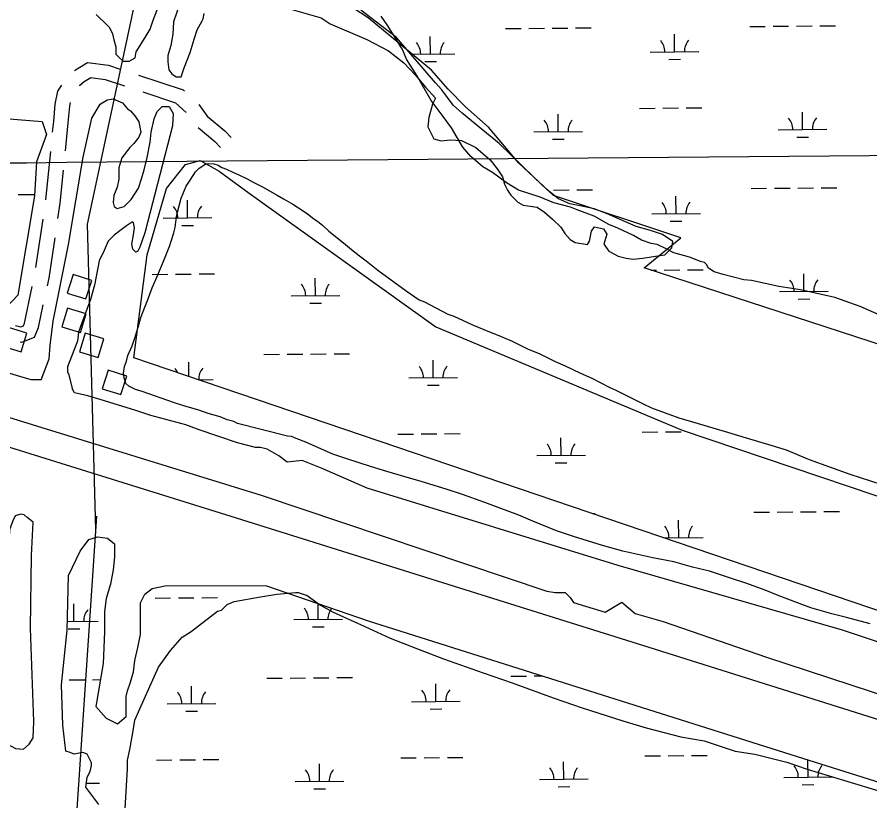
# Model space of a CAD drawing. Extents: x 3568792 to 3606828, y 529143 to 554785.
# Drawn here: x 3594756 to 3596509, y 539478 to 541089 of the extents above; entities that cross this region are included whole.
import ezdxf

# ---------------------------------------------------------------- set-up
doc = ezdxf.new("R2010")
doc.units = 0
for name, color, linetype in [('V-BLDG-OTLN', 7, 'Continuous'), ('V-GRID-MAJR', 7, 'Continuous'), ('V-ROAD-CNTR', 7, 'Continuous'), ('V-SITE-VEGE', 7, 'Continuous'), ('V-TOPO-SHOR', 7, 'Continuous'), ('V-UTIL-LINE', 7, 'Continuous'), ('V-WETL-SWMP', 7, 'Continuous')]:
    doc.layers.add(name, color=color, linetype=linetype)

msp = doc.modelspace()

# ---------------------------------------------------------------- linework, layer by layer
at = {"layer": 'V-BLDG-OTLN'}
for points in [[(3594859.6, 540521.8), (3594897.8, 540509.9), (3594909.7, 540548.1), (3594871.5, 540560)], [(3594848.3, 540452.9), (3594886.4, 540441), (3594898.4, 540479.2), (3594860.2, 540491.1)], [(3594726.6, 540413), (3594764.8, 540401.1), (3594776.7, 540439.3), (3594738.5, 540451.2)], [(3594884.6, 540401.5), (3594922.8, 540389.6), (3594934.7, 540427.8), (3594896.5, 540439.7)], [(3594931.5, 540325.2), (3594969.7, 540313.3), (3594981.6, 540351.4), (3594943.4, 540363.4)]]:
    msp.add_lwpolyline(points, close=True, dxfattribs=at)
at = {"layer": 'V-GRID-MAJR'}
msp.add_spline([(3571033, 540592.1), (3576309.2, 540634.7), (3581585.4, 540678.1), (3586861.7, 540722.2), (3592137.9, 540767.1), (3597414.1, 540812.8), (3602690.3, 540859.2)], degree=3, dxfattribs=at)
at = {"layer": 'V-ROAD-CNTR'}
for p, q in [((3594815.5, 540713.3), (3594825.4, 540812.8)), ((3594795, 540574.8), (3594809.7, 540673.7))]:
    msp.add_line(p, q, dxfattribs=at)
for points in [[(3590287.8, 541602.3), (3591975.1, 541072.5), (3593264.5, 540671.4), (3594324.9, 540335.1), (3595195.6, 540063.3), (3596054.3, 539794.4), (3596991.5, 539499.1), (3598079.9, 539159.1), (3598141.1, 539139.6), (3599140, 538813.5), (3599951.1, 538576.7)], [(3594874.7, 540979.1), (3594876.6, 540980.8), (3594901.2, 540995.8), (3594944.2, 540990.3), (3594968.2, 540982.3)], [(3594885, 540947.9), (3594885.6, 540948.8), (3594894.4, 540956.5), (3594907.8, 540964.7), (3594937.5, 540960.9), (3594976.9, 540947.8)], [(3595006.2, 540969.7), (3595097.4, 540939.3), (3595100.3, 540936.7)], [(3594829.4, 540852.6), (3594831.6, 540874.4), (3594834.8, 540910.4), (3594840.1, 540936.8), (3594848.6, 540949.1)], [(3595014.9, 540935.2), (3595081.9, 540912.9), (3595103.5, 540893)], [(3594855.7, 540814.1), (3594861.5, 540871.6), (3594864.6, 540906.1), (3594866.1, 540913.5)], [(3595129.7, 540909.6), (3595147.2, 540885.3), (3595183.1, 540855.3), (3595196.1, 540841.7)], [(3595128.4, 540861.9), (3595162.6, 540833.3), (3595174.5, 540820.9)], [(3594840.3, 540675), (3594845, 540706.9), (3594851.7, 540774.3)], [(3594818.6, 540536.7), (3594822, 540552.4), (3594834.4, 540635.4)], [(3594752.9, 540455.4), (3594753, 540455.3), (3594763.9, 540452.6), (3594769.3, 540454.7), (3594771.3, 540459.8), (3594787.7, 540535.5)], [(3594763, 540421.9), (3594765.9, 540421.2), (3594792.2, 540431.4), (3594800.1, 540450.9), (3594810.2, 540497.6)]]:
    msp.add_lwpolyline(points, dxfattribs=at)
at = {"layer": 'V-SITE-VEGE'}
for p, q in [((3595256.3, 539897.5), (3595290.3, 539903.2)), ((3595290.3, 539903.2), (3595328.3, 539906.8)), ((3595328.3, 539906.8), (3595334.3, 539906.8)), ((3595334.3, 539906.8), (3595352.2, 539900.6)), ((3595188.2, 539882.1), (3595202.3, 539888)), ((3595202.3, 539888), (3595256.3, 539897.5)), ((3595352.2, 539900.6), (3595380, 539880.4)), ((3595113.8, 539826.9), (3595168.1, 539868.3)), ((3595168.1, 539868.3), (3595176.1, 539870.3)), ((3595176.1, 539870.3), (3595188.2, 539882.1)), ((3595380, 539880.4), (3595405.8, 539866.2)), ((3595405.8, 539866.2), (3595469.5, 539837.6)), ((3595469.5, 539837.6), (3595523.2, 539813.2)), ((3595071.5, 539787.3), (3595095.7, 539815.1)), ((3595095.7, 539815.1), (3595113.8, 539826.9)), ((3595523.2, 539813.2), (3595578.9, 539790.7)), ((3595047.2, 539753.6), (3595071.5, 539787.3)), ((3595578.9, 539790.7), (3595632.6, 539770.2)), ((3595632.6, 539770.2), (3595714.3, 539741.5)), ((3595028.9, 539713.8), (3595047.2, 539753.6)), ((3595714.3, 539741.5), (3595774, 539721)), ((3595008.5, 539668), (3595028.9, 539713.8)), ((3595774, 539721), (3595857.6, 539690.3)), ((3595857.6, 539690.3), (3595917.4, 539669.8)), ((3594998.3, 539644.2), (3595008.5, 539668)), ((3595917.4, 539669.8), (3596001, 539643)), ((3594994.1, 539618.2), (3594998.3, 539644.2)), ((3596001, 539643), (3596048.8, 539628.6)), ((3596048.8, 539628.6), (3596120.6, 539610)), ((3594987.8, 539584.3), (3594994.1, 539618.2)), ((3596120.6, 539610), (3596168.4, 539601.6)), ((3596168.4, 539601.6), (3596232.2, 539581)), ((3594983.6, 539562.4), (3594987.8, 539584.3)), ((3596232.2, 539581), (3596272.1, 539574.6)), ((3596272.1, 539574.6), (3596337.8, 539558.1)), ((3594983.4, 539544.4), (3594983.6, 539562.4)), ((3596337.8, 539558.1), (3596379.7, 539543.7)), ((3594978.7, 539462.6), (3594983.4, 539544.4)), ((3596379.7, 539543.7), (3596447.4, 539523.1)), ((3596447.4, 539523.1), (3596543, 539494.3))]:
    msp.add_line(p, q, dxfattribs=at)
for points in [[(3596091.8, 540612.4), (3596071.6, 540621.8), (3596059.5, 540623.5), (3596039.3, 540630.9), (3596023.1, 540640.4), (3595990.6, 540655.4), (3595972.4, 540662.9), (3595942, 540680), (3595907.6, 540692.9), (3595893.5, 540698.5), (3595859.2, 540707.5), (3595830.9, 540718.7), (3595786.5, 540733.3), (3595762.1, 540748.6), (3595733.5, 540769.8), (3595713.2, 540781.1), (3595688.6, 540802.4), (3595672, 540821.9), (3595648.9, 540861.2), (3595632.2, 540884.7), (3595607.2, 540917.9), (3595577.8, 540969), (3595556.8, 541002.4), (3595548.2, 541022.1), (3595535.6, 541043.7), (3595516.8, 541073.1), (3595504.3, 541090.7)], [(3594986.3, 540330.7), (3594980, 540336.1), (3594976.5, 540347.7), (3594975, 540357.3), (3594976.9, 540371), (3594980.9, 540382), (3594984.1, 540393.6), (3594992.8, 540413.6), (3594998.7, 540431.5), (3595006.6, 540456.9), (3595010.6, 540472), (3595019.2, 540493.3), (3595024.5, 540507), (3595033.8, 540532.5), (3595041.8, 540549.7), (3595053.1, 540577.2), (3595060.4, 540595.7), (3595070.4, 540619.8), (3595072.3, 540626.7), (3595078.3, 540645.9), (3595080.9, 540656.9), (3595083.4, 540673.3), (3595084.7, 540682.9), (3595089.2, 540701.4), (3595093.8, 540717.2), (3595103.8, 540741.3), (3595111.9, 540753.7), (3595123.3, 540771), (3595130.7, 540778.6), (3595142.3, 540786.2), (3595149.1, 540788.4), (3595160.7, 540787.8), (3595169.7, 540784.5), (3595177.2, 540779.8), (3595186.9, 540776.5), (3595201.3, 540769.8), (3595212.3, 540765.2), (3595229.5, 540756.5), (3595241.2, 540749.8), (3595260.5, 540740.5), (3595290.8, 540723), (3595303.9, 540715.7), (3595323.2, 540704.3), (3595334.9, 540696.9), (3595352.2, 540685.4), (3595363.2, 540676.7)], [(3595363.2, 540676.7), (3595374.3, 540669.3), (3595383.9, 540661.2), (3595397.1, 540649), (3595426.8, 540625.4), (3595439.2, 540614.7), (3595457.2, 540600.5), (3595473.8, 540588.4), (3595497.9, 540568.8), (3595555.9, 540526.4), (3595582.8, 540508.3), (3595593.8, 540503.6), (3595641.4, 540478.9), (3595653.7, 540474.2), (3595692.2, 540456.9), (3595715.6, 540446.9), (3595751.4, 540433), (3595773.4, 540423), (3595806.4, 540407), (3595829.1, 540397.6), (3595862.2, 540381.6), (3595882.8, 540372.3), (3595914.4, 540357.6), (3595937.2, 540346.9), (3595974.3, 540328.2), (3595986.7, 540322.2), (3596043.2, 540294.2), (3596059.7, 540286.2), (3596116, 540265.6), (3596155.9, 540253.8), (3596216.3, 540236), (3596254.7, 540224.2), (3596304.9, 540209.7), (3596336.5, 540199.8), (3596383.9, 540179.9), (3596467.8, 540150.1), (3596552.2, 540122.4)], [(3596561.8, 540462.4), (3596489, 540494.2), (3596436.5, 540512.7), (3596366.1, 540528.6), (3596321.9, 540535.3), (3596265.6, 540547.6), (3596249.5, 540549.1), (3596207.3, 540559.9), (3596189.1, 540565.3), (3596176.9, 540573), (3596172.7, 540580.8), (3596168.6, 540584.7), (3596160.5, 540586.5), (3596138.3, 540595.8), (3596106, 540604.9), (3596091.8, 540612.4)], [(3596509.1, 539842), (3596461, 539855.1), (3596430.8, 539863), (3596387.6, 539875.4), (3596360.1, 539885.4), (3596320.2, 539900.6), (3596293.4, 539911.3), (3596253.5, 539925.8), (3596226.1, 539935.1), (3596179.4, 539950.3), (3596144.4, 539958.7), (3596105.9, 539969.9), (3596062.7, 539977.6), (3596001, 539991.9), (3595959.1, 540003), (3595900, 540021.5), (3595865, 540033.4), (3595816.2, 540053.3), (3595787.3, 540065.3), (3595744.7, 540081.2), (3595717.2, 540091.8), (3595671.8, 540108.4), (3595638.1, 540118.9), (3595586.6, 540134.7), (3595550.9, 540145.2), (3595515.9, 540155.1), (3595482.3, 540165.6), (3595434.2, 540181.5), (3595405.3, 540190.7), (3595369.6, 540206.7), (3595349.6, 540215.3), (3595329.7, 540223.3), (3595320, 540227.3), (3595311.8, 540227.9), (3595209.6, 540254), (3595202, 540258), (3595188.3, 540261.3), (3595173.8, 540267.3), (3595149.1, 540274.5), (3595129.9, 540281.1), (3595099, 540290.3), (3595079.7, 540296.3), (3595013.1, 540319.4), (3595000, 540324), (3594986.3, 540330.7)]]:
    msp.add_lwpolyline(points, dxfattribs=at)
at = {"layer": 'V-TOPO-SHOR'}
for points in [[(3595090.2, 541114.6), (3595077.9, 541078.9), (3595076.1, 541053.8), (3595072.1, 541030.8), (3595066, 541009.8), (3595066.1, 540997.3), (3595068.3, 540980.6), (3595074.7, 540972.3), (3595083.1, 540966.1), (3595093.5, 540966.2), (3595099.6, 540985), (3595111.9, 541016.5), (3595120.1, 541043.8), (3595126.2, 541062.6), (3595136.5, 541081.5), (3595138.5, 541085.7), (3595140.5, 541096.2)], [(3595280.4, 541116.2), (3595381, 541087.8), (3595399.9, 541075.4), (3595475.4, 541042.6), (3595519.5, 541019.9), (3595551.1, 540995.1), (3595574.3, 540970.2), (3595595.4, 540945.3), (3595616.5, 540922.5), (3595610.3, 540909.9), (3595602.2, 540882.7), (3595600.3, 540863.8), (3595613, 540838.9), (3595627.7, 540834.8), (3595646.5, 540837.1), (3595669.5, 540835.2), (3595698.9, 540820.8), (3595728.4, 540795.9), (3595743.2, 540777.3), (3595745.3, 540773.1), (3595753.7, 540760.6), (3595758, 540746), (3595764.4, 540733.5), (3595770.8, 540723.1), (3595785.5, 540708.6), (3595796, 540702.4), (3595810.7, 540700.5), (3595825.3, 540698.5), (3595840.1, 540688.2), (3595856.9, 540673.7), (3595873.8, 540657.1), (3595882.2, 540644.6), (3595892.8, 540632.2), (3595903.3, 540626), (3595928.4, 540622), (3595932.5, 540628.3), (3595936.6, 540649.3), (3595942.8, 540657.7), (3595961.6, 540653.7), (3595968, 540643.3), (3595961.9, 540622.3), (3595972.4, 540607.8), (3595991.3, 540597.5), (3596008.1, 540593.4), (3596022.7, 540591.5), (3596041.5, 540593.7), (3596072.9, 540598.2), (3596087.5, 540600.4), (3596102, 540615.1), (3596104, 540627.7), (3596082.9, 540642.2), (3596057.8, 540650.3), (3596028.5, 540658.4), (3595967.6, 540685.1), (3595942.4, 540695.3), (3595913.1, 540701.3), (3595892.2, 540705.3), (3595869.1, 540715.6), (3595845.9, 540734.2), (3595818.6, 540759.1), (3595793.3, 540783.9), (3595772.2, 540804.7), (3595746.9, 540829.5), (3595713.2, 540856.4), (3595671.1, 540891.6), (3595652.2, 540908.2), (3595628.9, 540939.3), (3595616.2, 540953.9), (3595536, 541047.3), (3595462.4, 541103.1)], [(3594918.9, 541094.3), (3594942.1, 541071.5), (3594946.3, 541067.4), (3594952.7, 541054.9), (3594954.9, 541042.4), (3594959.2, 541027.8), (3594959.3, 541013.1), (3594965.7, 541006.9), (3594974.1, 540998.6), (3594986.6, 540998.7), (3594999.1, 541005.1), (3595001.1, 541017.7), (3595019.7, 541047.1), (3595030, 541063.9), (3595036.1, 541082.8), (3595044.3, 541103.7)], [(3594806, 540343.7), (3594822.5, 540386.9), (3594824.3, 540414.1), (3594830.2, 540464.4), (3594862.3, 540621.4), (3594892.2, 540801.4), (3594910.3, 540881), (3594926.8, 540910.4), (3594941.3, 540918.9), (3594953.9, 540921.1), (3594972.7, 540912.9), (3594983.3, 540900.5), (3594989.6, 540896.3), (3594998, 540885.9), (3595006.5, 540873.5), (3595010.9, 540852.6), (3595006.8, 540842.1), (3594996.4, 540829.5), (3594988.1, 540821.1), (3594971.6, 540800), (3594965.5, 540779.1), (3594965.7, 540756.1), (3594961.7, 540739.3), (3594955.5, 540722.5), (3594953.6, 540707.9), (3594955.7, 540699.5), (3594962, 540695.4), (3594976.6, 540699.7), (3594991.1, 540714.5), (3595005.6, 540737.6), (3595011.7, 540756.5), (3595017.8, 540775.3), (3595023.9, 540800.5), (3595029.9, 540831.9), (3595031.8, 540852.8), (3595037.8, 540880), (3595044, 540894.7), (3595054.3, 540905.2), (3595069, 540905.4), (3595077.4, 540890.8), (3595075.6, 540865.7), (3595018.9, 540645.7), (3595008.7, 540616.4), (3595004.6, 540608), (3595000.4, 540605.8), (3594994.1, 540612.1), (3594991.9, 540622.5), (3594995.9, 540641.3), (3594997.9, 540656), (3594995.7, 540666.4), (3594993.6, 540668.5), (3594981.1, 540660), (3594972.8, 540653.7), (3594956.2, 540641), (3594943.8, 540628.4), (3594935.6, 540609.5), (3594925.3, 540588.5), (3594915.3, 540538.2), (3594907.2, 540508.9), (3594888.8, 540458.6), (3594882.6, 540441.8), (3594880.7, 540423), (3594868.4, 540391.5), (3594860.2, 540370.5), (3594860.3, 540360.1), (3594862.5, 540353.8), (3594869.8, 540326.1)], [(3594035, 540484.5), (3594806.9, 540245.8), (3595257.7, 540106.5), (3595845.2, 539909.7), (3595862.3, 539906.4), (3595882.7, 539906.6), (3595893, 539896.5), (3595899.9, 539886.3), (3595964.8, 539866.4), (3595998.7, 539887.1), (3596026.1, 539863.5), (3596084.2, 539847), (3596296, 539773.8), (3596811.8, 539604.4), (3597569.9, 539369), (3598041.2, 539223.1), (3598150.5, 539190), (3598410, 539117.2)], [(3594806, 540343.7), (3594785.6, 540343.6), (3594761.7, 540350.2), (3594741.2, 540356.8)], [(3596991.9, 539650.2), (3596452.2, 539829.6), (3595991.2, 539962), (3595475.6, 540121.1), (3595383.2, 540161.2), (3595342.2, 540177.9), (3595311.6, 540174.3), (3595294.5, 540187.7), (3595270.5, 540201.2), (3595256.8, 540204.5), (3595246.6, 540204.4), (3595209.1, 540214.3), (3595130.5, 540240.9), (3595103.2, 540250.9), (3595031.5, 540270.7), (3595000.7, 540280.6), (3594935.8, 540300.5), (3594901.7, 540310.5), (3594874.4, 540317), (3594869.8, 540326.1)]]:
    msp.add_lwpolyline(points, dxfattribs=at)
msp.add_lwpolyline([(3594739.6, 539994.2), (3594736.2, 539809.4), (3594735.4, 539701.2), (3594730.8, 539652.9), (3594722.6, 539639.5), (3594721.1, 539624.5), (3594726.2, 539612.9), (3594738, 539594.7), (3594753, 539586.5), (3594769.7, 539584.9), (3594781.3, 539595), (3594789.5, 539608.4), (3594790.9, 539641.7), (3594784.2, 539833.1), (3594786.3, 539982.9), (3594789.1, 540051.2), (3594777.3, 540061.1), (3594770.6, 540066), (3594764, 540067.6), (3594752.3, 540064.2), (3594747.4, 540054.2), (3594740.9, 540035.8), (3594739.5, 540004.2)], close=True, dxfattribs=at)
at = {"layer": 'V-UTIL-LINE'}
for points in [[(3594918.5, 540035.4), (3594900.8, 540663.3), (3596061.7, 546075), (3596480.6, 548056.4)], [(3594690.9, 537145.9), (3594765.5, 537757.6), (3594920.4, 540063.2)]]:
    msp.add_lwpolyline(points, dxfattribs=at)
at = {"layer": 'V-WETL-SWMP'}
for p, q in [((3595759.9, 541065.4), (3595791.9, 541065.7)), ((3595807.9, 541065.8), (3595839.9, 541066.1)), ((3595855.9, 541066.2), (3595887.9, 541066.5)), ((3595903.9, 541066.6), (3595935.9, 541066.9)), ((3596261.8, 541069.6), (3596293.8, 541069.9)), ((3596309.8, 541070), (3596341.8, 541070.3)), ((3596357.8, 541070.4), (3596389.8, 541070.7)), ((3596405.8, 541070.9), (3596437.8, 541071.1)), ((3595605.7, 541013.4), (3595605.4, 541049.4)), ((3596107.6, 541017.6), (3596107.3, 541053.6)), ((3595567.5, 541013), (3595655.7, 541013.8)), ((3596057.6, 541017.2), (3596157.6, 541018)), ((3595593.9, 540997.8), (3595617.9, 540998)), ((3596095.8, 541002.1), (3596119.8, 541002.3)), ((3596035.2, 540901.5), (3596067.2, 540901.8)), ((3596083.2, 540902), (3596115.2, 540902.2)), ((3596131.2, 540902.4), (3596163.2, 540902.6)), ((3595868.5, 540853.7), (3595868.2, 540889.7)), ((3596370.4, 540857.9), (3596370.1, 540893.9)), ((3595818.5, 540853.3), (3595918.5, 540854.1)), ((3596320.4, 540857.5), (3596420.4, 540858.4)), ((3594814.8, 540844.8), (3594815.5, 540844.8)), ((3595856.7, 540838.2), (3595880.7, 540838.4)), ((3596358.6, 540842.4), (3596382.6, 540842.6)), ((3595858.7, 540733.6), (3595890.7, 540733.8)), ((3595906.7, 540734), (3595938.7, 540734.2)), ((3596264.6, 540737), (3596296.6, 540737.2)), ((3596312.6, 540737.4), (3596344.6, 540737.7)), ((3596360.6, 540737.8), (3596392.6, 540738.1)), ((3596408.6, 540738.2), (3596440.6, 540738.5)), ((3594758.9, 540724.3), (3594790.9, 540724.5)), ((3595106.7, 540676.5), (3595106.4, 540712.5)), ((3596110.4, 540684.9), (3596110.1, 540720.9)), ((3595056.7, 540676), (3595156.7, 540676.9)), ((3596060.4, 540684.5), (3596160.4, 540685.4)), ((3595094.8, 540660.9), (3595118.8, 540661.1)), ((3596098.6, 540669.4), (3596122.6, 540669.6)), ((3596059.6, 540569.1), (3596070, 540569.2)), ((3596086, 540569.3), (3596118, 540569.6)), ((3596134, 540569.7), (3596166, 540570)), ((3595034.2, 540560.4), (3595066.2, 540560.7)), ((3595082.2, 540560.8), (3595114.2, 540561.1)), ((3595130.2, 540561.2), (3595162.2, 540561.5)), ((3595369.5, 540516.8), (3595369.1, 540552.8)), ((3596373.2, 540525.3), (3596372.9, 540561.3)), ((3595319.5, 540516.4), (3595419.4, 540517.2)), ((3596323.2, 540524.9), (3596423.2, 540525.7)), ((3595357.6, 540501.3), (3595381.6, 540501.5)), ((3596361.4, 540509.7), (3596385.4, 540510)), ((3595263.6, 540395.8), (3595295.6, 540396.1)), ((3595311.6, 540396.2), (3595343.6, 540396.5)), ((3595359.6, 540396.7), (3595391.6, 540396.9)), ((3595407.6, 540397.1), (3595439.6, 540397.3)), ((3595109.4, 540350.5), (3595109.2, 540379.8)), ((3595611.4, 540348), (3595611.1, 540384)), ((3595128.5, 540344), (3595159.5, 540344.2)), ((3595561.4, 540347.6), (3595661.4, 540348.5)), ((3595599.5, 540332.5), (3595623.5, 540332.7)), ((3596040.8, 540236.2), (3596072.8, 540236.5)), ((3596088.8, 540236.6), (3596120.8, 540236.9)), ((3595538.9, 540232), (3595570.9, 540232.3)), ((3595586.9, 540232.4), (3595618.9, 540232.7)), ((3595634.9, 540232.8), (3595666.9, 540233.1)), ((3595874.1, 540188.4), (3595873.8, 540224.4)), ((3595824.1, 540188), (3595924.1, 540188.8)), ((3595862.3, 540172.9), (3595886.3, 540173.1)), ((3595938.6, 540068.9), (3595944.3, 540068.9)), ((3596270.2, 540071.6), (3596302.2, 540071.9)), ((3596318.2, 540072.1), (3596350.2, 540072.3)), ((3596366.2, 540072.5), (3596398.2, 540072.7)), ((3596414.2, 540072.9), (3596446.2, 540073.1)), ((3596116.1, 540019.6), (3596115.7, 540055.6)), ((3596084.4, 540019.3), (3596166.1, 540020)), ((3595039.9, 539895.1), (3595071.9, 539895.4)), ((3595087.9, 539895.5), (3595119.9, 539895.8)), ((3595135.9, 539895.9), (3595167.9, 539896.2)), ((3594873.2, 539847.3), (3594872.9, 539883.3)), ((3595375.1, 539851.5), (3595374.8, 539884)), ((3595325.1, 539851.1), (3595425.1, 539852)), ((3594859.7, 539847.2), (3594923.2, 539847.7)), ((3594861.3, 539831.8), (3594885.3, 539832)), ((3595363.2, 539836), (3595387.2, 539836.2)), ((3594863.4, 539727.1), (3594895.4, 539727.4)), ((3594911.4, 539727.5), (3594927.6, 539727.7)), ((3595269.3, 539730.6), (3595301.3, 539730.8)), ((3595317.3, 539731), (3595349.3, 539731.2)), ((3595365.3, 539731.4), (3595397.3, 539731.6)), ((3595413.3, 539731.8), (3595445.3, 539732)), ((3595771.1, 539734.8), (3595803.1, 539735.1)), ((3595819.1, 539735.2), (3595835.1, 539735.3)), ((3595115.1, 539678.5), (3595114.8, 539714.5)), ((3595617, 539682.8), (3595616.7, 539718.7)), ((3595065.1, 539678.1), (3595165.1, 539678.9)), ((3595567, 539682.3), (3595667, 539683.2)), ((3595103.2, 539663), (3595127.2, 539663.2)), ((3595605.1, 539667.2), (3595629.1, 539667.4)), ((3596046.4, 539570.9), (3596078.4, 539571.2)), ((3596094.4, 539571.3), (3596126.4, 539571.6)), ((3596142.4, 539571.7), (3596174.4, 539572)), ((3595042.7, 539562.5), (3595074.7, 539562.7)), ((3595090.7, 539562.9), (3595122.7, 539563.1)), ((3595138.7, 539563.3), (3595170.7, 539563.5)), ((3595377.9, 539518.9), (3595377.6, 539554.9)), ((3595544.6, 539566.7), (3595576.6, 539567)), ((3595592.6, 539567.1), (3595624.6, 539567.4)), ((3595640.6, 539567.5), (3595672.6, 539567.8)), ((3595879.8, 539523.1), (3595879.5, 539559.1)), ((3596381.7, 539527.3), (3596381.4, 539562.9)), ((3595327.9, 539518.4), (3595427.9, 539519.3)), ((3595829.8, 539522.7), (3595929.8, 539523.5)), ((3596331.7, 539526.9), (3596431.7, 539527.8)), ((3594898.9, 539514.8), (3594926, 539515.1)), ((3595366, 539503.3), (3595390, 539503.5)), ((3595867.9, 539507.6), (3595891.9, 539507.8)), ((3596369.8, 539511.8), (3596393.8, 539512))]:
    msp.add_line(p, q, dxfattribs=at)
for points in [[(3594792.5, 540721.7), (3594757.6, 540517.9), (3594735, 540493.9), (3594679.1, 540487.9), (3594573.3, 540510.6), (3593262.9, 540960.7), (3593236.6, 540977.8), (3593232.9, 541062), (3593203.4, 541196.1), (3593235, 541213), (3593359.4, 541182.8), (3593670.8, 541061.5), (3593974.9, 540947), (3594244.3, 540862.3), (3594493.3, 540852.7), (3594705.9, 540882.8), (3594808.2, 540874.5), (3594816.5, 540847.7), (3594796.1, 540791.7)], [(3597931.8, 539597.4), (3598093.1, 539527.9), (3598122.6, 539426.1), (3598115, 539383.7), (3598098.1, 539357.4), (3598059.4, 539348.7), (3594996.2, 540388.9), (3595023.4, 540600.6), (3595063.5, 540736.6), (3595102.3, 540786.2), (3595132.3, 540794.6), (3595171.3, 540772.5), (3595233.1, 540727.1), (3595617.1, 540452.5), (3596122.7, 540240), (3596973.6, 539953.3), (3597871.6, 539652.9), (3597922.4, 539617.9)]]:
    msp.add_lwpolyline(points, close=True, dxfattribs=at)
for points in [[(3598621.3, 539734.2), (3596044.9, 540573.9), (3596120.3, 540635.5), (3595858.5, 540722.7), (3595787.5, 540788.7), (3595725.3, 540862.9), (3595677.5, 540904.9), (3595641.9, 540941.2), (3595607.6, 540979.7), (3595478.1, 541087.3), (3595414.6, 541129)], [(3594924.3, 539471.2), (3594897.7, 539506.7), (3594900.7, 539527.4), (3594906.6, 539539.2), (3594909.5, 539551.1), (3594909.5, 539557), (3594900.7, 539574.7), (3594891.8, 539577.7), (3594874, 539574.7), (3594865.2, 539577.7), (3594856.3, 539580.7), (3594850.4, 539633.9), (3594847.4, 539716.7), (3594859.3, 539829.1), (3594862.2, 539941.6), (3594885.9, 539991.8), (3594903.6, 540015.5), (3594921.4, 540021.4), (3594942.1, 540018.5), (3594956.9, 540006.6), (3594956.9, 539980), (3594953.9, 539953.4), (3594948, 539923.8), (3594939.1, 539894.2), (3594936.2, 539867.6), (3594936.2, 539826.2), (3594933.2, 539761.1), (3594918.4, 539672.4), (3594939.1, 539648.7), (3594962.8, 539636.9), (3594980.5, 539651.6), (3594980.5, 539669.4), (3594980.5, 539693.1), (3594983.5, 539704.9), (3594989.4, 539722.6), (3594995.3, 539743.4), (3594998.3, 539767), (3595004.2, 539793.6), (3595010.1, 539820.3), (3595010.1, 539855.8), (3595010.1, 539885.3), (3595019, 539903.1), (3595033.8, 539914.9), (3595063.2, 539921), (3595269.2, 539920.7), (3595477.8, 539848.2), (3596346, 539574), (3596947.3, 539385.1)]]:
    msp.add_lwpolyline(points, dxfattribs=at)
for centre, start, end in [((3596162.9, 541018.5), 139.7115, 181.2552), ((3595550.5, 541013.4), 359.7115, 41.2552), ((3595661, 541014.3), 139.7115, 181.2552), ((3596052.4, 541017.6), 359.7115, 41.2552), ((3595813.3, 540853.7), 359.7115, 41.2552), ((3595923.8, 540854.7), 139.7115, 181.2552), ((3596315.2, 540858), 359.7115, 41.2552), ((3596425.7, 540858.9), 139.7115, 181.2552), ((3596055.2, 540684.9), 359.7115, 41.2552), ((3596165.7, 540685.9), 139.7115, 181.2552), ((3595051.4, 540676.5), 359.7115, 41.2552), ((3595161.9, 540677.4), 139.7115, 181.2552), ((3595314.2, 540516.8), 359.7115, 41.2552), ((3595424.7, 540517.8), 139.7115, 181.2552), ((3596318, 540525.3), 359.7115, 41.2552), ((3596428.5, 540526.2), 139.7115, 181.2552), ((3595054.2, 540343.8), 24.252, 41.2552), ((3595164.7, 540344.7), 139.7115, 181.2552), ((3595556.1, 540348), 359.7115, 41.2552), ((3595666.6, 540349), 139.7115, 181.2552), ((3595818.9, 540188.4), 359.7115, 41.2552), ((3595929.4, 540189.3), 139.7115, 181.2552), ((3596060.8, 540019.6), 359.7115, 41.2552), ((3596171.3, 540020.5), 139.7115, 181.2552), ((3594928.4, 539848.2), 139.7115, 181.2552), ((3595319.8, 539851.5), 359.7115, 41.2552), ((3595430.3, 539852.5), 141.7002, 181.2552), ((3595059.9, 539678.5), 359.7115, 41.2552), ((3595170.3, 539679.5), 139.7115, 181.2552), ((3595561.7, 539682.8), 359.7115, 41.2552), ((3595672.2, 539683.7), 139.7115, 181.2552), ((3595322.6, 539518.9), 359.7115, 41.2552), ((3595433.1, 539519.8), 139.7115, 181.2552), ((3595824.5, 539523.1), 359.7115, 41.2552), ((3595935, 539524), 139.7115, 181.2552), ((3596326.4, 539527.3), 359.7115, 41.2552), ((3596436.9, 539528.3), 139.7115, 181.2552)]:
    msp.add_arc(centre, 35.2, start, end, dxfattribs=at)

doc.saveas('drawing.dxf')
